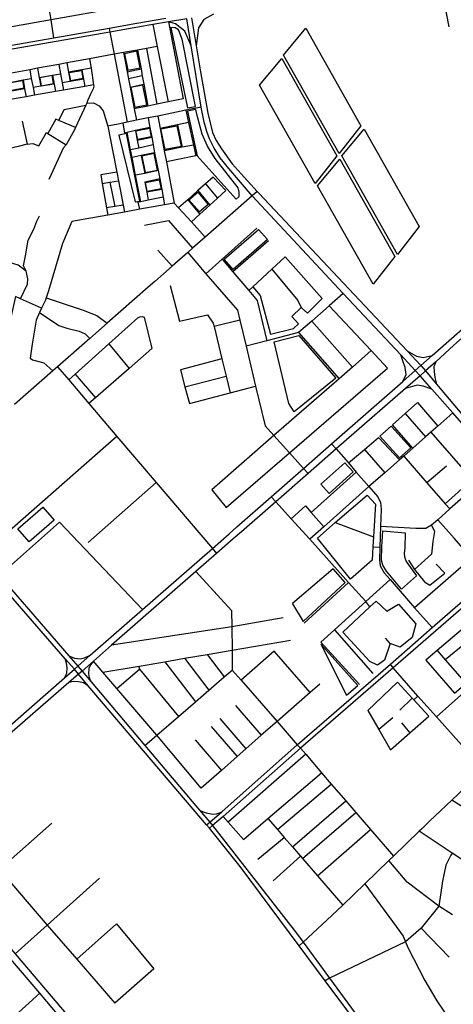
# Model space of a CAD drawing. Header units: millimetres. Extents: x 664923 to 767831, y 3118803 to 3207600.
# Tile 309 of 422: x 729539 to 730596, y 3163531 to 3165927. Entities that reach past the tile are written whole.
import ezdxf

# ---------------------------------------------------------------- set-up
doc = ezdxf.new("R2010")
doc.units = ezdxf.units.MM
for name, color, linetype in [('buildings', 5, 'Continuous'), ('parks', 8, 'Continuous'), ('roads_2', 2, 'Continuous'), ('roads_3', 3, 'Continuous'), ('water', 7, 'Continuous')]:
    doc.layers.add(name, color=color, linetype=linetype)

msp = doc.modelspace()

# ---------------------------------------------------------------- linework, layer by layer
at = {"layer": 'buildings'}
msp.add_lwpolyline([(729594.84, 3164740.83), (729622.48, 3164709.49), (729561.64, 3164656.36), (729534, 3164687.69), (729594.84, 3164740.83)], close=True, dxfattribs=at)
at = {"layer": 'parks'}
for points in [[(729907.37, 3165908.63), (729947.67, 3165712.55), (729967.07, 3165716.37), (729934.63, 3165880.41), (729925.71, 3165902.42), (729917.75, 3165907.58), (729907.37, 3165908.63)], [(729794.35, 3165844.62), (729802.24, 3165804.46), (729832.35, 3165810.31), (729824.47, 3165850.48), (729794.35, 3165844.62)], [(729587.54, 3165786.12), (729590.97, 3165766.63), (729621.28, 3165771.93), (729617.85, 3165791.41), (729587.54, 3165786.12)], [(729659.69, 3165798.76), (729689.3, 3165804), (729692.84, 3165784.16), (729663.23, 3165778.94), (729659.69, 3165798.76)], [(729516.09, 3165774.2), (729545.52, 3165779.32), (729548.84, 3165760.44), (729519.41, 3165755.31), (729516.09, 3165774.2)], [(729809.73, 3165762.13), (729819.29, 3165714.51), (729848.71, 3165720.36), (729839.15, 3165767.98), (729809.73, 3165762.13)], [(729947.82, 3165704.74), (729971.07, 3165595.7), (730066.61, 3165490.59), (730073.53, 3165496.72), (730073.57, 3165507.48), (730070.85, 3165518.17), (730014.92, 3165589.32), (729996.49, 3165619.2), (729983.59, 3165648.7), (729971.4, 3165694.2), (729968.1, 3165708.64), (729947.82, 3165704.74)], [(729780.48, 3165646.5), (729820.38, 3165483.79), (729831.21, 3165486), (729799.18, 3165650.65), (729780.48, 3165646.5)], [(729822.15, 3165656.74), (729854.97, 3165663.35), (729859.31, 3165642.04), (729826.48, 3165635.43), (729822.15, 3165656.74)], [(729883.06, 3165661.42), (729922.15, 3165669.12), (729932.09, 3165619.07), (729893.01, 3165611.37), (729883.06, 3165661.42)], [(729836.5, 3165595.58), (729844.98, 3165555.16), (729874.88, 3165561.37), (729866.4, 3165601.79), (729836.5, 3165595.58)], [(729845.32, 3165531.25), (729878.89, 3165537.83), (729883.31, 3165515.49), (729849.74, 3165508.91), (729845.32, 3165531.25)], [(729972.61, 3165507.36), (729998.37, 3165477.62), (729977.11, 3165459.4), (729951.34, 3165489.14), (729972.61, 3165507.36)], [(730121.02, 3165417.03), (730142.72, 3165392.36), (730059.03, 3165319.49), (730037.33, 3165344.16), (730121.02, 3165417.03)], [(730158.82, 3165142.83), (730219.07, 3165158.48), (730308.95, 3165054.54), (730207.42, 3164973.17), (730194.86, 3164993.1), (730158.82, 3165142.83)], [(730443.85, 3164938.12), (730491.88, 3164885.56), (730464.43, 3164860.74), (730416.4, 3164913.29), (730443.85, 3164938.12)], [(730331.11, 3164849.01), (730351.57, 3164826.63), (730293.41, 3164773.98), (730272.95, 3164796.36), (730331.11, 3164849.01)], [(730478.57, 3164678.48), (730477.05, 3164640.63), (730475.99, 3164629.06), (730476.49, 3164620.09), (730480.58, 3164608.32), (730506.09, 3164573.55), (730469.34, 3164541.09), (730432.4, 3164584.61), (730424.05, 3164599.19), (730420.26, 3164611.61), (730421.56, 3164644.01), (730424, 3164683.5), (730478.57, 3164678.48)], [(730302.41, 3164590.7), (730204.01, 3164505.86), (730203.87, 3164505.73), (730229.86, 3164462.33), (730332.08, 3164557.31), (730302.41, 3164590.7)], [(730362.85, 3164306.83), (730272.67, 3164407.42), (730334.96, 3164283.3), (730362.85, 3164306.83)]]:
    msp.add_lwpolyline(points, close=True, dxfattribs=at)
at = {"layer": 'roads_2'}
for points in [[(730502.66, 3165073.24), (730516.38, 3165085.46), (730544.34, 3165109.99), (730862.05, 3165388.78), (731009.41, 3165518.09), (731329.02, 3165798.55), (731336.05, 3165804.04), (731587.49, 3166020.49), (731595.57, 3166027.45), (731643.11, 3166058.16), (731687.65, 3166080.78), (731720.77, 3166090.76), (731742.32, 3166096.75), (731773.89, 3166099.89), (731991.11, 3166088.34), (732003.69, 3166087.51)], [(732003.36, 3166074.89), (731990.99, 3166076.16), (731776.99, 3166088.17), (731748.63, 3166084.36), (731726.13, 3166078.81), (731695.57, 3166068.47), (731646.85, 3166045.71), (731598.39, 3166016.73), (731348.34, 3165798.67), (731343.4, 3165794.36), (731337.24, 3165788.97), (731019.32, 3165507.41), (730597.11, 3165135.42), (730552.76, 3165094.24), (730527.92, 3165072.25), (730514.55, 3165060.69)], [(730011.32, 3165941.05), (729987.49, 3165927.69), (729974.57, 3165907.87), (729968.77, 3165864.18)], [(729429.85, 3165849.88), (729622.36, 3165883.59), (729756.71, 3165907.13), (729824.67, 3165919.14), (729894.76, 3165931.13)], [(729945.75, 3165929.76), (729901.12, 3165922.08), (729862.89, 3165915.49), (729826.92, 3165909.3), (729758.6, 3165897.33), (729431.44, 3165840.08)], [(729956.5, 3165863.64), (729941.19, 3165899.73), (729918.57, 3165917.71), (729901.12, 3165922.08)], [(731446.48, 3164001.54), (731438.48, 3164010.29), (731256.8, 3164216.74), (731023.16, 3164482.26), (730841.12, 3164689.22), (730833.92, 3164698.1), (730714.55, 3164832.99), (730706.69, 3164841.94), (730594.18, 3164970.02), (730543.04, 3165028.25), (730514.55, 3165060.69), (730502.66, 3165073.24), (730467.43, 3165111.4), (730327.53, 3165261.12), (730105.63, 3165498.6), (730048.1, 3165565.35), (730027.31, 3165591.53), (730013.05, 3165614.74), (730001.24, 3165637.33), (729994.89, 3165655.15), (729988.42, 3165677.85), (729980.81, 3165714.26), (729956.5, 3165863.64), (729945.75, 3165929.76)], [(729957.12, 3165931.71), (729968.77, 3165864.18), (729979.82, 3165800.15), (729997.66, 3165699.68), (730003.14, 3165675.97), (730008.6, 3165653.08), (730017.34, 3165633.31), (730030.82, 3165613.08), (730056.89, 3165576.2), (730078.51, 3165552.26), (730117.92, 3165508.79), (730121.21, 3165505.17), (730482.98, 3165120.93), (730516.38, 3165085.46), (730527.92, 3165072.25), (730554.74, 3165040.39), (730655.96, 3164920.14)], [(730117.92, 3165508.79), (730105.63, 3165498.6), (729991.2, 3165398.31), (729960.09, 3165371.06), (729948.33, 3165360.75), (729910.13, 3165327.27), (729867.89, 3165290.26)], [(729867.89, 3165290.26), (729852.24, 3165276.53)], [(729852.24, 3165276.53), (729751.74, 3165188.46), (729709.81, 3165151.72), (729631.05, 3165082.69), (729619.56, 3165072.62), (729525.8, 3164990.45)], [(730482.98, 3165120.93), (730506.13, 3165107.96), (730521.81, 3165105.38), (730544.34, 3165109.99)], [(730472.69, 3165047.01), (730480.46, 3165064.07), (730478.32, 3165080.66), (730472.9, 3165097.18), (730467.43, 3165111.4)], [(730067.66, 3164692.58), (730151.76, 3164766.17), (730230.19, 3164834.8), (730299.04, 3164895.05), (730472.69, 3165047.01), (730502.66, 3165073.24)], [(730552.76, 3165094.24), (730548.42, 3165082.4), (730548.65, 3165070.84), (730550.75, 3165056.78), (730554.74, 3165040.39)], [(730514.55, 3165060.69), (730478.78, 3165029.48), (730310.33, 3164882.51), (730241.53, 3164822.49), (730163.1, 3164754.05), (730078.97, 3164680.66)], [(730543.04, 3165028.25), (730522.45, 3165035.62), (730507.52, 3165037.49), (730495.94, 3165034.36), (730478.78, 3165029.48)], [(729994.21, 3163967.57), (730001.93, 3163974.04), (730025.9, 3163994.4), (730031.12, 3163998.83), (730215.17, 3164162.04), (730442.36, 3164358.84), (730543.83, 3164447.64), (730607.02, 3164502.43), (730798.74, 3164666.49), (730833.92, 3164698.1), (730842.26, 3164705.28)], [(730849.59, 3164695.95), (730841.12, 3164689.22), (730804.67, 3164658.29), (730614.3, 3164492.06), (730449.06, 3164349.61), (730223.17, 3164154.17), (730034.49, 3163987.65), (730008.71, 3163965.62), (730001.42, 3163959.37)], [(730049.05, 3164675.54), (730067.66, 3164692.58)], [(729282.19, 3164005.77), (729648.08, 3164325.32), (729672.56, 3164346.7), (729680.8, 3164353.9), (729710.78, 3164380.09), (729838.32, 3164491.47), (730008.95, 3164640.51), (730049.05, 3164675.54)], [(730078.97, 3164680.66), (730059.12, 3164663.34)], [(730059.12, 3164663.34), (730018.58, 3164627.97), (729967.97, 3164583.82), (729762.73, 3164404.77), (729718.35, 3164366.06), (729690.64, 3164341.93), (729681.84, 3164334.27), (729658.8, 3164314.22), (729300.36, 3164003.33)], [(730439.07, 3163379.17), (730283.58, 3163587.61), (730220.16, 3163672.65), (730076.08, 3163865.81), (730001.42, 3163959.37), (729994.21, 3163967.57), (729705.82, 3164306.11), (729681.84, 3164334.27), (729672.56, 3164346.7), (729649.47, 3164371.93), (729436.68, 3164615.76)], [(729445.66, 3164623.61), (729658.24, 3164378.67), (729680.8, 3164353.9), (729690.64, 3164341.93), (729713.22, 3164315.24), (729844.04, 3164160.64), (729977.31, 3164003.14), (730001.93, 3163974.04), (730008.71, 3163965.62), (730213.29, 3163703.88), (730229.73, 3163681.54), (730294.13, 3163593.96), (730448.25, 3163384.4)], [(729658.24, 3164378.67), (729672.57, 3164373.27), (729687.29, 3164371.79), (729697.05, 3164373.6), (729710.78, 3164380.09)], [(729648.08, 3164325.32), (729654, 3164336.43), (729654.63, 3164349.44), (729653.07, 3164360.93), (729649.47, 3164371.93)], [(729718.35, 3164366.06), (729711.18, 3164357.04), (729707.64, 3164348.26), (729706.72, 3164334.81), (729708.24, 3164325.24), (729713.22, 3164315.24)], [(729705.82, 3164306.11), (729694.23, 3164313.16), (729682.16, 3164315.57), (729669.68, 3164316.21), (729658.8, 3164314.22)], [(729977.31, 3164003.14), (729985.94, 3163999.44), (729993.05, 3163996.56), (730001.55, 3163994.66), (730009.18, 3163993.51), (730018.84, 3163994.44), (730025.92, 3163996.71), (730031.12, 3163998.83)]]:
    msp.add_lwpolyline(points, dxfattribs=at)
at = {"layer": 'roads_3'}
for points in [[(729622.36, 3165883.59), (729615.33, 3165927.35), (729604.23, 3165996.43), (729594.95, 3166054.07), (729585.51, 3166113.02), (729555.18, 3166301.81), (729612.92, 3166311.86), (729685.7, 3166324.53), (729823.15, 3166348.46), (729876.44, 3166357.74)], [(730585.29, 3165909.95), (730560.86, 3166035.69)], [(729885.75, 3165975.38), (729615.33, 3165927.35), (729422.79, 3165893.15)], [(729862.89, 3165915.49), (729873.66, 3165862.25), (729900.99, 3165727.25)], [(729901.12, 3165922.08), (729937.24, 3165734.49)], [(729756.71, 3165907.13), (729758.6, 3165897.33), (729769.04, 3165843.16), (729800.86, 3165677.92)], [(729873.66, 3165862.25), (729847.45, 3165857.47), (729825.99, 3165853.55), (729791.9, 3165847.34), (729769.04, 3165843.16), (729708.99, 3165832.22), (729653.9, 3165822.17), (729634.07, 3165818.56), (729582.14, 3165809.09), (729563.12, 3165805.62), (729510.14, 3165795.96), (729490.58, 3165792.39), (729436.36, 3165782.51)], [(729791.9, 3165847.34), (729800.74, 3165800.88), (729804.13, 3165783.05), (729807.86, 3165763.44), (729817.9, 3165710.64), (729823.26, 3165682.46)], [(729825.99, 3165853.55), (729834.46, 3165807.66), (729837.62, 3165790.46), (729841.34, 3165770.31), (729851.12, 3165717.28)], [(729847.45, 3165857.47), (729873.35, 3165721.73)], [(729634.07, 3165818.56), (729638.36, 3165795.75), (729642.5, 3165773.74), (729645.87, 3165755.88)], [(729653.9, 3165822.17), (729657.96, 3165799.69), (729662.03, 3165777.21)], [(729708.99, 3165832.22), (729712.58, 3165809.56), (729719.01, 3165768.85), (729719.51, 3165765.76), (729717.66, 3165759.47), (729711.45, 3165746.01)], [(729563.12, 3165805.62), (729567.08, 3165784.59), (729571.32, 3165762.11), (729574.85, 3165743.3)], [(729582.14, 3165809.09), (729586.05, 3165787.02), (729589.9, 3165765.25)], [(729586.05, 3165787.02), (729618.96, 3165792.51), (729638.36, 3165795.75)], [(729618.96, 3165792.51), (729622.79, 3165770.81), (729626.05, 3165752.37)], [(729712.58, 3165809.56), (729690.49, 3165805.56), (729657.96, 3165799.69)], [(729690.49, 3165805.56), (729694.64, 3165782.98), (729697.92, 3165765.12)], [(729800.74, 3165800.88), (729834.46, 3165807.66)], [(729837.62, 3165790.46), (729804.13, 3165783.05)], [(729719.01, 3165768.85), (729697.92, 3165765.12), (729645.87, 3165755.88), (729626.05, 3165752.37), (729574.85, 3165743.3), (729554.29, 3165739.64), (729501.66, 3165730.32), (729468.57, 3165724.46), (729446.14, 3165720.48), (729389.75, 3165710.53), (729370.38, 3165707.11), (729315.62, 3165697.44), (729306.68, 3165763.37), (729252.75, 3165752.7)], [(729514.34, 3165774.92), (729546.95, 3165780.9), (729567.08, 3165784.59)], [(729546.95, 3165780.9), (729550.77, 3165759.39), (729554.29, 3165739.64)], [(729622.79, 3165770.81), (729589.9, 3165765.25), (729571.32, 3165762.11)], [(729694.64, 3165782.98), (729662.03, 3165777.21), (729642.5, 3165773.74)], [(729807.86, 3165763.44), (729841.34, 3165770.31)], [(729550.77, 3165759.39), (729518.58, 3165753.65), (729498.14, 3165750.01)], [(729711.45, 3165746.01), (729704.43, 3165729.71)], [(729704.43, 3165729.71), (729702.05, 3165724.5), (729699.74, 3165719.45), (729674.7, 3165664.68), (729672.14, 3165659.08), (729651.75, 3165622.68), (729644.87, 3165614.8), (729615.21, 3165550.96), (729609.67, 3165538.36)], [(729633.84, 3165682.42), (729647.55, 3165708.6), (729699.74, 3165719.45)], [(729702.05, 3165724.5), (729718.44, 3165724.85), (729732.31, 3165718.09), (729741.98, 3165705.79), (729753.33, 3165668.33), (729765.54, 3165605.47), (729775.55, 3165556.06), (729779.63, 3165534.98), (729791.02, 3165476.28), (729794.34, 3165459.1)], [(729937.24, 3165734.49), (729900.99, 3165727.25), (729873.35, 3165721.73), (729851.12, 3165717.28), (729817.9, 3165710.64)], [(729980.81, 3165714.26), (729943.99, 3165706.83), (729875.31, 3165692.96), (729851.52, 3165688.16), (729823.26, 3165682.46), (729800.86, 3165677.92), (729789.94, 3165675.73), (729774.53, 3165672.62)], [(729943.99, 3165706.83), (729950.45, 3165677.47), (729962.57, 3165622.34), (729968.41, 3165595.83), (729896.33, 3165581.05)], [(729544.95, 3165680.61), (729556.86, 3165624.09)], [(729674.7, 3165664.68), (729633.84, 3165682.42), (729626.9, 3165685.44), (729607.18, 3165650.6)], [(729774.53, 3165672.62), (729761.08, 3165669.9)], [(729789.94, 3165675.73), (729794.54, 3165651.78)], [(729851.52, 3165688.16), (729855.94, 3165665.14), (729860.54, 3165641.12), (729864.09, 3165622.61), (729867.73, 3165603.64), (729876.03, 3165560.35), (729879.97, 3165539.87), (729884.9, 3165514.13), (729888.53, 3165495.22), (729892.06, 3165476.8)], [(729875.31, 3165692.96), (729881.05, 3165662.39), (729891.18, 3165608.47), (729896.33, 3165581.05), (729915.12, 3165480.98), (729925.97, 3165469.19), (729957.15, 3165435.32), (729991.2, 3165398.31)], [(729950.45, 3165677.47), (729923.55, 3165671.62), (729881.05, 3165662.39)], [(729923.55, 3165671.62), (729934.66, 3165616.92)], [(729556.86, 3165624.09), (729570.76, 3165626.34), (729585.21, 3165620.13), (729604.17, 3165652.5), (729607.18, 3165650.6), (729651.75, 3165622.68)], [(729761.08, 3165669.9), (729753.33, 3165668.33)], [(729855.94, 3165665.14), (729821.02, 3165657.54), (729800.75, 3165653.13), (729794.54, 3165651.78)], [(729833.73, 3165484.27), (729821.17, 3165548.56), (729812.76, 3165591.64), (729809.04, 3165610.68), (729800.75, 3165653.13)], [(729821.02, 3165657.54), (729825.36, 3165633.95), (729860.54, 3165641.12)], [(729556.86, 3165624.09), (729535.1, 3165618.9), (729485.84, 3165607.13), (729465.32, 3165602.23), (729459.39, 3165600.81), (729441.19, 3165597.47), (729422.3, 3165594), (729391.79, 3165588.4), (729368.31, 3165584.09), (729349.26, 3165580.59), (729342.37, 3165579.33), (729332.85, 3165577.58), (729318.61, 3165576.08), (729303.03, 3165574.44), (729275.91, 3165571.58), (729262.27, 3165574.8)], [(729864.09, 3165622.61), (729829.23, 3165615.06), (729809.04, 3165610.68)], [(729825.36, 3165633.95), (729829.23, 3165615.06)], [(729962.57, 3165622.34), (729934.66, 3165616.92), (729891.18, 3165608.47)], [(729867.73, 3165603.64), (729835.23, 3165596.55), (729812.76, 3165591.64)], [(729835.23, 3165596.55), (729843.47, 3165553.36)], [(729775.55, 3165556.06), (729736.16, 3165549.47), (729739.85, 3165528.4), (729750.22, 3165469.28), (729753.31, 3165451.66)], [(729876.03, 3165560.35), (729843.47, 3165553.36), (729821.17, 3165548.56)], [(729739.85, 3165528.4), (729758.82, 3165531.54), (729779.63, 3165534.98)], [(729758.82, 3165531.54), (729770.4, 3165472.73)], [(729879.97, 3165539.87), (729843.7, 3165531.82)], [(729843.7, 3165531.82), (729848.53, 3165507.21), (729852.29, 3165487.98)], [(730009.95, 3165544.15), (729991.23, 3165527.44), (729973.22, 3165511.37), (729948.27, 3165489.1), (729925.97, 3165469.19)], [(729991.23, 3165527.44), (730020.69, 3165492.88)], [(730041.06, 3165511.32), (730009.95, 3165544.15)], [(729884.9, 3165514.13), (729848.53, 3165507.21)], [(729957.15, 3165435.32), (729978.17, 3165454.37), (730002.13, 3165476.06), (730020.69, 3165492.88), (730041.06, 3165511.32)], [(729973.22, 3165511.37), (730002.13, 3165476.06)], [(729915.12, 3165480.98), (729892.06, 3165476.8), (729831.21, 3165465.78), (729823.67, 3165464.41)], [(729888.53, 3165495.22), (729852.29, 3165487.98), (729833.73, 3165484.27), (729827.7, 3165483.06)], [(729831.21, 3165465.78), (729827.7, 3165483.06)], [(729948.27, 3165489.1), (729978.17, 3165454.37)], [(729810.41, 3165462.01), (729794.34, 3165459.1), (729753.31, 3165451.66), (729665.69, 3165435.8), (729643.43, 3165382.26), (729608.87, 3165267.45), (729603.2, 3165250.31), (729601.34, 3165244.72), (729592.23, 3165224.88), (729587.44, 3165214.45), (729578.99, 3165196.06), (729569.09, 3165137.89), (729564.23, 3165103.61), (729569.84, 3165099.45), (729597.6, 3165092.06), (729619.56, 3165072.62)], [(729791.02, 3165476.28), (729770.4, 3165472.73), (729750.22, 3165469.28)], [(729823.67, 3165464.41), (729810.41, 3165462.01)], [(729540.61, 3165248.06), (729557.87, 3165283.64), (729558.61, 3165296.35), (729554.8, 3165315.31), (729548.17, 3165327.88), (729552.6, 3165352.38), (729559.21, 3165390.6), (729572.93, 3165417.23), (729580.88, 3165436.93), (729587, 3165450.23)], [(729843.24, 3165427.12), (729901.76, 3165438.58), (729960.09, 3165371.06)], [(730116.61, 3165420.02), (730032.1, 3165344.34), (729992.8, 3165309.16)], [(730145.33, 3165389.28), (730058.47, 3165313.37)], [(729875.41, 3165366.58), (729910.13, 3165327.27)], [(729948.33, 3165360.75), (729992.8, 3165309.16), (730069.66, 3165219.98), (730075.49, 3165195.59), (730090.5, 3165132.71), (730113.69, 3165035.61), (730136.77, 3164938.94), (730158.37, 3164914.97), (730196.26, 3164872.92), (730230.19, 3164834.8), (730241.53, 3164822.49)], [(729554.8, 3165315.31), (729534.89, 3165329.57), (729514.15, 3165336), (729491.78, 3165350.21)], [(730032.1, 3165344.34), (730058.47, 3165313.37), (730097.11, 3165268.02), (730117.38, 3165244.22), (730141.01, 3165145.69)], [(730275.95, 3165248.67), (730185.58, 3165350.11), (730152.98, 3165319.87), (730106.93, 3165277.13), (730097.11, 3165268.02)], [(730152.98, 3165319.87), (730216.47, 3165243.51), (730224.83, 3165227.02)], [(729905.15, 3165280.01), (729928.27, 3165193.23), (729996.24, 3165209.21), (730010.66, 3165189.03), (730012.87, 3165180.23)], [(730106.93, 3165277.13), (730124.53, 3165255.69), (730149.8, 3165161.61), (730205.77, 3165175.37), (730218.25, 3165186.93), (730201.84, 3165204.59), (730224.83, 3165227.02), (730239.84, 3165212.67), (730275.95, 3165248.67)], [(729592.23, 3165224.88), (729540.61, 3165248.06), (729528.16, 3165253.66), (729515.81, 3165195.43), (729503.18, 3165150.63), (729487.16, 3165123.46), (729452.61, 3165083.91)], [(729603.2, 3165250.31), (729693.07, 3165220.04), (729726.7, 3165207.03), (729751.74, 3165188.46)], [(730327.53, 3165261.12), (730293.43, 3165231.21), (730250.43, 3165193.49), (730218.67, 3165165.63), (730141.01, 3165145.69), (730090.5, 3165132.71)], [(730293.43, 3165231.21), (730395.58, 3165121.82), (730435.25, 3165079.33)], [(729587.44, 3165214.45), (729634.46, 3165183.11), (729653.62, 3165176.17), (729683.81, 3165169.43), (729698.68, 3165162.4), (729709.81, 3165151.72)], [(729658.52, 3165050.46), (729674.35, 3165064.67), (729756.09, 3165138.02), (729826.86, 3165201.53), (729831.37, 3165204.23), (729837.33, 3165204.53), (729841.92, 3165203.22), (729861.09, 3165126.7), (729805.47, 3165078.2), (729723.47, 3165006.68), (729707.61, 3164992.85)], [(730075.49, 3165195.59), (730012.87, 3165180.23), (730031.69, 3165101.77), (730041.81, 3165059.56), (730051.47, 3165019.28)], [(730250.43, 3165193.49), (730349.84, 3165081.94)], [(730218.67, 3165165.63), (730317.17, 3165053.44)], [(729756.09, 3165138.02), (729805.47, 3165078.2)], [(730395.58, 3165121.82), (730349.84, 3165081.94), (730317.17, 3165053.44), (730158.37, 3164914.97), (730007.29, 3164783.21)], [(730031.69, 3165101.77), (729930.59, 3165075.4), (729941.64, 3165033.54), (729952.29, 3164993.24)], [(729631.05, 3165082.69), (729658.52, 3165050.46), (729707.61, 3164992.85), (729775.92, 3164912.71), (729871.16, 3164800.94), (730008.95, 3164640.51), (730018.58, 3164627.97)], [(730042.28, 3164739.95), (730196.26, 3164872.92), (730435.25, 3165079.33)], [(729674.35, 3165064.67), (729723.47, 3165006.68)], [(729941.64, 3165033.54), (730041.81, 3165059.56)], [(729952.29, 3164993.24), (730051.47, 3165019.28), (730113.69, 3165035.61)], [(730496.98, 3164884.61), (730447.48, 3164941.19), (730478.24, 3164968.72), (730507.95, 3164995.28), (730557.67, 3164937.94)], [(730594.18, 3164970.02), (730557.67, 3164937.94), (730541.06, 3164923.35), (730527.78, 3164911.67), (730496.98, 3164884.61), (730474.67, 3164865.01), (730464.08, 3164855.71), (730428.64, 3164824.58), (730390.07, 3164790.69), (730280.1, 3164693.1), (730245.6, 3164662.49)], [(730478.24, 3164968.72), (730527.78, 3164911.67)], [(729775.92, 3164912.71), (729445.66, 3164623.61), (729436.68, 3164615.76)], [(730339.99, 3164848.35), (730379.04, 3164881.41), (730413.28, 3164910.39), (730464.08, 3164855.71)], [(730541.06, 3164923.35), (730641.83, 3164807.82), (730575.91, 3164749.21)], [(730176.23, 3162866.24), (730161.17, 3162883.94), (730132.47, 3162917.66), (729984.06, 3163092.07), (729856.71, 3163241.74), (729639.42, 3163497.11), (729588.07, 3163557.46), (729517.21, 3163640.75), (729450.41, 3163719.26), (729262.61, 3163939.24), (729247.23, 3163957.26), (729238.91, 3163967.96), (729215.07, 3163993.92), (729029.18, 3164205.84), (728851.33, 3164403.49), (728839.82, 3164416.91), (728685.6, 3164596.83), (728518.62, 3164791.6), (728499.55, 3164813.55), (728491.86, 3164822.39), (728482.6, 3164833.05), (728455.49, 3164862.86), (728430.96, 3164897.16)], [(728430.96, 3164897.16), (728443.58, 3164885.81), (728463.4, 3164867.99), (728478.75, 3164851.01), (728489.38, 3164838.97), (728498.78, 3164828.35), (728523.78, 3164800.06), (728579.14, 3164737.42), (728694.65, 3164604.67), (728788.76, 3164496.52), (728861.83, 3164412.55), (729220.19, 3164011.8), (729251.01, 3163978.52), (729259.41, 3163967.82), (729291.34, 3163930.45), (729527.89, 3163653.59), (729869.21, 3163252.76), (730144.97, 3162928.96), (730173.91, 3162894.98), (730188.96, 3162877.3)], [(730299.04, 3164895.05), (730310.33, 3164882.51), (730339.99, 3164848.35), (730359.19, 3164826.25), (730390.07, 3164790.69), (730411.82, 3164765.63), (730417.88, 3164752.29), (730419.5, 3164735.65), (730418.25, 3164693.8), (730416.75, 3164643.54), (730415.81, 3164612.16), (730417.38, 3164598.08), (730427.39, 3164580.65), (730441.54, 3164564.31), (730501.18, 3164495.42), (730543.83, 3164447.64)], [(730379.04, 3164881.41), (730428.64, 3164824.58)], [(730474.67, 3164865.01), (730531.47, 3164800.04), (730575.91, 3164749.21), (730587.18, 3164736.31)], [(730715.35, 3164849.58), (730706.69, 3164841.94), (730672.09, 3164811.36), (730587.18, 3164736.31), (730557.64, 3164710.19), (730542.19, 3164696.55), (730528.49, 3164688.91), (730504.66, 3164688.44), (730418.25, 3164693.8)], [(730579.32, 3164840.25), (730531.47, 3164800.04)], [(730249.41, 3164728.11), (730359.19, 3164826.25)], [(730672.09, 3164811.36), (730713.77, 3164762.32), (730753.6, 3164715.44), (730640.28, 3164616.67), (730501.18, 3164495.42)], [(729706, 3164654.83), (729871.16, 3164800.94)], [(730007.29, 3164783.21), (730042.28, 3164739.95)], [(730382.27, 3164510.82), (730340.33, 3164557.36), (730245.6, 3164662.49), (730200.73, 3164712.29), (730163.1, 3164754.05), (730151.76, 3164766.17)], [(730264.32, 3164665.43), (730307.99, 3164703.11), (730385.51, 3164769.99), (730405.69, 3164747.96), (730401.15, 3164668.47), (730399.78, 3164644.48), (730397.9, 3164611.56), (730344.82, 3164565.63), (730264.32, 3164665.43)], [(730200.73, 3164712.29), (730235.46, 3164744.04), (730249.41, 3164728.11), (730280.1, 3164693.1)], [(729511.16, 3164594), (729635.87, 3164703.99), (729838.32, 3164491.47)], [(730307.99, 3164703.11), (730401.15, 3164668.47)], [(730542.19, 3164696.55), (730549.38, 3164681.8), (730546, 3164657.36), (730542.75, 3164626.21), (730501.27, 3164588.85)], [(730640.28, 3164616.67), (730597.45, 3164665.14), (730557.64, 3164710.19)], [(730399.78, 3164644.48), (730416.75, 3164643.54)], [(730486.32, 3164611.96), (730501.27, 3164588.85), (730525.7, 3164559.19), (730538.43, 3164550.79), (730574.92, 3164579.72), (730553.53, 3164602.38)], [(729967.97, 3164583.82), (730055.24, 3164489.51), (730055.67, 3164449.28), (730056.27, 3164392.44), (730056.79, 3164344.11), (730078.49, 3164319.3), (730166.09, 3164219.17), (730215.17, 3164162.04), (730223.17, 3164154.17), (730235.91, 3164139.08), (730274.45, 3164094.35), (730298.29, 3164066.7), (730333.25, 3164026.14), (730358.12, 3163997.28), (730393.92, 3163955.74), (730449.77, 3163890.95)], [(730340.33, 3164557.36), (730231.74, 3164458.03)], [(730441.54, 3164564.31), (730382.27, 3164510.82), (730306.18, 3164442.14), (730272.73, 3164411.95)], [(730908.88, 3164538.06), (730717.96, 3164375.24), (730635.75, 3164302.45), (730554.44, 3164230.45)], [(730326.72, 3164436.54), (730392.21, 3164498.08), (730407.3, 3164512.26), (730433.47, 3164487.74), (730462.34, 3164504.33), (730504.55, 3164457.08), (730495.66, 3164423.35), (730465.91, 3164399.72), (730441.56, 3164409.26), (730428.26, 3164368.42), (730410.88, 3164356.06), (730392.08, 3164364.71), (730326.72, 3164436.54)], [(730392.21, 3164498.08), (730382.27, 3164510.82)], [(730180.95, 3164470.97), (730055.67, 3164449.28), (729762.73, 3164404.77)], [(730528.95, 3164368.31), (730598.09, 3164288.1), (730625.96, 3164311.88), (730671.6, 3164350.81), (730700.92, 3164375.82), (730631.78, 3164456.03), (730603.96, 3164432.3), (730556.11, 3164391.49), (730528.95, 3164368.31)], [(730306.18, 3164442.14), (730399.46, 3164336.25)], [(729741.67, 3164338.85), (729829.99, 3164353.89), (729892.7, 3164364.58), (729940.81, 3164372.77), (729995.66, 3164382.11), (730056.27, 3164392.44), (730198.49, 3164416.88)], [(730367.2, 3164309.14), (730272.73, 3164411.95)], [(730441.56, 3164409.26), (730430.24, 3164421.56)], [(730623.94, 3164408.22), (730575.63, 3164369.23)], [(729995.66, 3164382.11), (730037.3, 3164327.34)], [(730158.58, 3164390.29), (730078.49, 3164319.3)], [(730247.1, 3164289.72), (730158.58, 3164390.29)], [(730556.11, 3164391.49), (730575.63, 3164369.23), (730605.43, 3164335.28), (730625.96, 3164311.88), (730635.75, 3164302.45)], [(729981.14, 3164056.62), (729872.79, 3164185.81), (729775.24, 3164299.66), (729741.67, 3164338.85), (729718.35, 3164366.06)], [(729831.08, 3164346.71), (729829.99, 3164353.89)], [(729892.7, 3164364.58), (729966.89, 3164266.76)], [(729940.81, 3164372.77), (729999.95, 3164295.2)], [(730805.55, 3163946.49), (730718.71, 3164046.3), (730714.5, 3164051.15), (730669.82, 3164101.18), (730554.44, 3164230.45), (730509.43, 3164280.86), (730449.06, 3164349.61), (730442.36, 3164358.84)], [(729775.24, 3164299.66), (729831.08, 3164346.71), (729925.59, 3164231.24)], [(729844.04, 3164160.64), (729872.79, 3164185.81), (729925.59, 3164231.24), (729966.89, 3164266.76), (729999.95, 3164295.2), (730037.3, 3164327.34), (730056.79, 3164344.11)], [(730270.44, 3164310.03), (730247.1, 3164289.72), (730166.09, 3164219.17), (730127.66, 3164185.4), (730090.29, 3164152.55), (730068.75, 3164133.62), (730030.56, 3164100.07), (729981.14, 3164056.62)], [(730387.24, 3164245.72), (730414.13, 3164199.22), (730442.35, 3164150.4), (730489.53, 3164191.26), (730536.1, 3164231.58), (730499.32, 3164271.58), (730495.45, 3164275.79), (730459.84, 3164314.51), (730387.24, 3164245.72)], [(730509.43, 3164280.86), (730499.32, 3164271.58)], [(730064.95, 3164257.95), (730127.66, 3164185.4)], [(730495.45, 3164275.79), (730465.19, 3164246.59)], [(730026.6, 3164226.63), (730090.29, 3164152.55)], [(730448.4, 3164227.87), (730414.13, 3164199.22)], [(730469.36, 3164215.64), (730489.53, 3164191.26)], [(730005.05, 3164207.1), (730068.75, 3164133.62)], [(729966.17, 3164174.12), (730030.56, 3164100.07)], [(730235.91, 3164139.08), (730047.07, 3163973.66)], [(730034.49, 3163987.65), (730047.07, 3163973.66), (730084.6, 3163931.94), (730143.81, 3163982.59), (730274.45, 3164094.35)], [(730669.82, 3164101.18), (730591.79, 3164027.17), (730537.51, 3163976.49)], [(730167.1, 3163955.73), (730298.29, 3164066.7)], [(730203.28, 3163914.01), (730333.25, 3164026.14)], [(730749.92, 3163900.89), (730679.68, 3163972.42), (730666.66, 3163980.53), (730591.79, 3164027.17)], [(730228.21, 3163885.26), (730358.12, 3163997.28)], [(729617.06, 3163971.26), (729488.72, 3163858.71)], [(730143.81, 3163982.59), (730167.1, 3163955.73), (730183.51, 3163936.8), (730203.28, 3163914.01), (730223.18, 3163891.06), (730228.21, 3163885.26), (730264.44, 3163843.48), (730326.47, 3163771.94)], [(730537.51, 3163976.49), (730517.81, 3163956.61)], [(729413.9, 3163945.1), (729488.72, 3163858.71), (729605.87, 3163723.48), (729677.73, 3163640.54), (729770.48, 3163533.48)], [(730517.81, 3163956.61), (730512.75, 3163951.74), (730449.77, 3163890.95), (730438.71, 3163880.29), (730380.03, 3163823.64), (730326.47, 3163771.94), (730312.07, 3163758.06), (730229.73, 3163681.54), (730220.16, 3163672.65)], [(730264.44, 3163843.48), (730393.92, 3163955.74)], [(730863.27, 3163713.74), (730704.47, 3163825.29), (730593.05, 3163898.78), (730512.75, 3163951.74)], [(730119.24, 3163883.56), (730183.51, 3163936.8)], [(730593.05, 3163898.78), (730589.81, 3163893.95), (730577.19, 3163869.66), (730569.4, 3163830.44), (730560.55, 3163769.15), (730517.47, 3163715.51), (730479.12, 3163682.43), (730294.13, 3163593.96), (730283.58, 3163587.61)], [(730156.75, 3163831.11), (730223.18, 3163891.06)], [(730593.68, 3163748.76), (730560.55, 3163769.15), (730482.86, 3163827.72), (730438.71, 3163880.29)], [(729733.09, 3163837.52), (729605.87, 3163723.48), (729527.89, 3163653.59)], [(730380.03, 3163823.64), (730456.27, 3163719.95), (730473.44, 3163696.74), (730479.12, 3163682.43), (730484.58, 3163668.7), (730526.53, 3163588.64), (730555.63, 3163538.8), (730603.24, 3163468.82), (730607.69, 3163462.55), (730653.18, 3163398.61), (730669.11, 3163376.2), (730694.56, 3163347.05)], [(729677.73, 3163640.54), (729774.55, 3163726.14), (729865.92, 3163616.84), (729770.48, 3163533.48)], [(730585.65, 3163644.91), (730517.47, 3163715.51)], [(729588.07, 3163557.46), (729491.94, 3163470.5), (729474.24, 3163454.49), (729440.05, 3163452.45), (729413.93, 3163433.78), (729355.93, 3163504.86), (729420.39, 3163559.16), (729460.7, 3163593.13), (729517.21, 3163640.75)]]:
    msp.add_lwpolyline(points, dxfattribs=at)
at = {"layer": 'water'}
for points in [[(730236.5, 3165906.51), (730370.12, 3165669.2), (730317.47, 3165601.68), (730182.1, 3165841.08), (730236.5, 3165906.51)], [(730177.75, 3165833.11), (730311.37, 3165595.8), (730258.72, 3165528.27), (730123.35, 3165767.69), (730177.75, 3165833.11)], [(730378.64, 3165661.05), (730512.26, 3165423.74), (730459.61, 3165356.21), (730324.23, 3165595.62), (730378.64, 3165661.05)], [(730319.23, 3165588.28), (730452.86, 3165350.96), (730400.21, 3165283.44), (730264.83, 3165522.86), (730319.23, 3165588.28)]]:
    msp.add_lwpolyline(points, close=True, dxfattribs=at)

doc.saveas('drawing.dxf')
